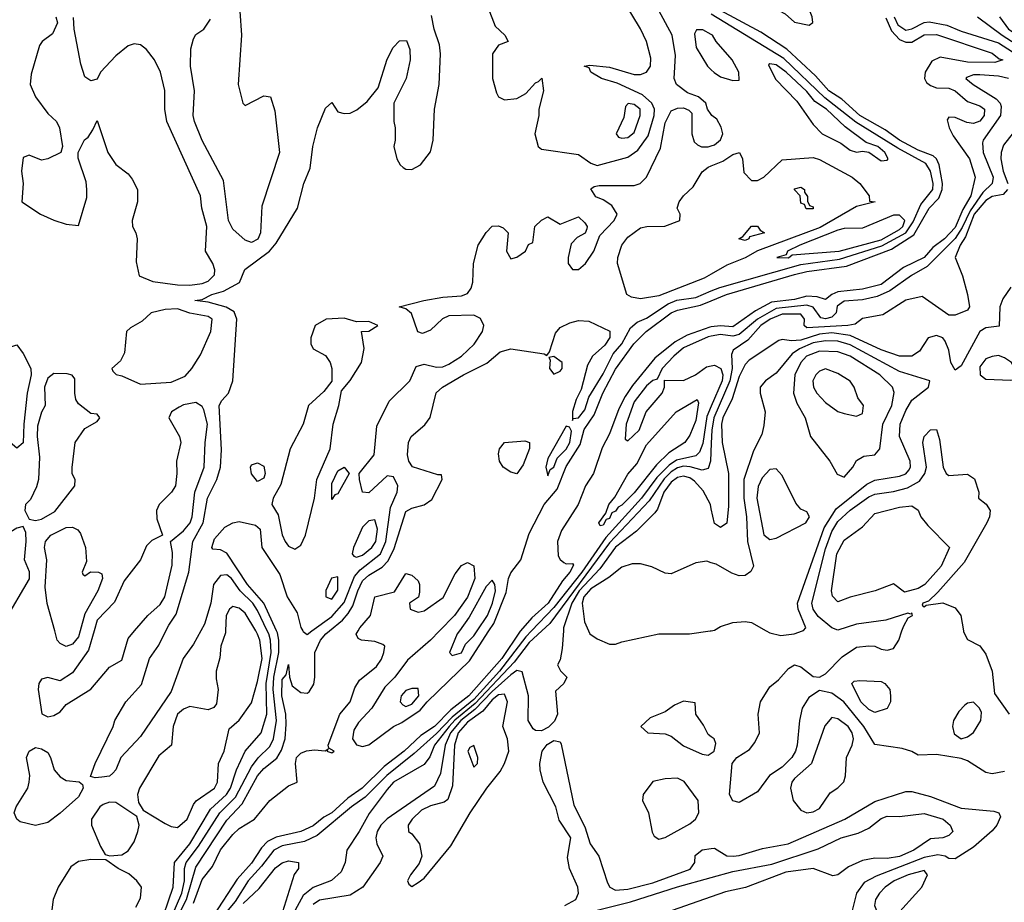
# Model space of a CAD drawing. Header units: inches. Extents: x 2380053 to 2584298, y 380219 to 546618.
# Tile 585 of 656: x 2517759 to 2520949, y 469121 to 471980. Entities that reach past the tile are written whole.
import ezdxf

# ---------------------------------------------------------------- set-up
doc = ezdxf.new("R2010")
doc.units = ezdxf.units.IN
doc.header["$MEASUREMENT"] = 0
for name, color, linetype in [('C5416', 7, 'Continuous'), ('C5417', 7, 'Continuous'), ('C5426', 7, 'Continuous'), ('C5427', 7, 'Continuous')]:
    doc.layers.add(name, color=color, linetype=linetype)

msp = doc.modelspace()

# ---------------------------------------------------------------- linework, layer by layer
at = {"layer": 'C5416', "color": 2}
for points, elevation in [([(2517999.9, 470000), (2517982, 469938), (2517930, 469864), (2517890, 469838), (2517850, 469849), (2517830, 469844), (2517820.7, 469830), (2517819.1, 469810), (2517831.1, 469731.1), (2517850, 469721), (2517870, 469726), (2517890, 469738), (2517910, 469761), (2517990, 469810.7), (2518050, 469882.8), (2518090, 469904.7), (2518110, 469974.8), (2518131.4, 470000)], 18), ([(2517955.2, 470000), (2517950, 469980.9), (2517930, 469956.9), (2517910, 469949.7), (2517890, 469959.5), (2517880.7, 469970), (2517872.5, 470000)], 14), ([(2518345.7, 470000), (2518322.6, 469957.4), (2518288.9, 469910), (2518250, 469803.7), (2518150, 469658), (2518086.8, 469590), (2518070.4, 469549.6), (2518061.1, 469538.9), (2518050, 469529.5), (2518025.6, 469525.6), (2518004, 469524), (2517988.4, 469528.4), (2518004, 469570), (2518062, 469690), (2518067, 469710), (2518102.9, 469770), (2518153.6, 469826.4), (2518179.6, 469910), (2518210, 469953.4), (2518232.9, 470000)], 14), ([(2518426, 470000), (2518425.8, 469994.2), (2518410.8, 469950), (2518407.3, 469912.7), (2518396, 469870), (2518395.3, 469844.7), (2518402, 469810), (2518396.7, 469763.3), (2518388, 469752), (2518370, 469743.7), (2518310, 469754.5), (2518290, 469746.6), (2518270.7, 469730), (2518256.3, 469690), (2518250.5, 469629.5), (2518210, 469595.3), (2518147.7, 469490), (2518141, 469470), (2518143.6, 469443.6), (2518159.6, 469419.6), (2518230, 469376.3), (2518250, 469366), (2518270, 469362.8), (2518302, 469390), (2518322, 469438), (2518331.1, 469448.9), (2518390, 469490.8), (2518399.6, 469510), (2518403.7, 469570), (2518422, 469610), (2518437.2, 469682.8), (2518470, 469710.8), (2518510, 469767.3), (2518530, 469836), (2518544.2, 469910), (2518536.8, 469970), (2518530, 469989.3), (2518523.7, 470000)], 18), ([(2518210, 469033.7), (2518256.1, 469170), (2518261, 469250), (2518310, 469310.3), (2518377.4, 469422.6), (2518428.6, 469470), (2518442.2, 469490), (2518461, 469550), (2518489.8, 469610.2), (2518541.3, 469670), (2518559.3, 469730), (2518557.9, 469830), (2518574, 469930), (2518571.8, 469970), (2518566.2, 469990), (2518561.4, 470000)], 14), ([(2518228.8, 468990), (2518299.3, 469130), (2518330, 469234.4), (2518430, 469386.7), (2518480, 469440), (2518530, 469530.3), (2518550, 469554), (2518592.2, 469587.8), (2518606.9, 469613.1), (2518618.7, 469650), (2518622, 469698), (2518621.1, 469730), (2518608.4, 469790), (2518610, 469842), (2518622, 469858), (2518630, 469891.3), (2518633.7, 469850), (2518642.4, 469822.4), (2518670, 469800.3), (2518690, 469798.4), (2518697.2, 469802.7), (2518712.1, 469827.9), (2518715.4, 469850), (2518715.1, 469930), (2518733.5, 469970), (2518751.1, 469990), (2518763.3, 470000)], 6), ([(2518232.2, 469030), (2518283.9, 469150), (2518293.1, 469190), (2518293, 469230), (2518298.5, 469250), (2518338, 469302), (2518407, 469410), (2518458.5, 469461.5), (2518510, 469559.5), (2518531.3, 469588.7), (2518570, 469625.3), (2518581.2, 469650), (2518591.3, 469710), (2518580.2, 469810), (2518582.5, 469850), (2518598.3, 469930), (2518599.1, 469970), (2518594.2, 469994.2), (2518591.5, 470000)], 10), ([(2518322.4, 469117.6), (2518350, 469194.4), (2518383.5, 469236.5), (2518410, 469290.4), (2518450, 469340.4), (2518470, 469359.5), (2518519.5, 469390), (2518570, 469450.7), (2518630, 469498), (2518658, 469510), (2518652.3, 469570), (2518656, 469590), (2518670, 469604), (2518688.3, 469611.7), (2518714.6, 469614.6), (2518748.4, 469611.6), (2518758, 469618), (2518754, 469610), (2518770, 469604.7), (2518778, 469610), (2518760.4, 469620.4), (2518758, 469630), (2518796, 469730), (2518829.3, 469770), (2518844.5, 469815.5), (2518860.1, 469839.9), (2518915.3, 469884.7), (2518931.8, 469908.2), (2518939, 469930), (2518942, 469950), (2518936, 469956), (2518910, 469965.2), (2518866, 469970), (2518855.3, 469975.3), (2518849.1, 469989.1), (2518855.4, 470000)], 2), ([(2519381.3, 470000), (2519380.7, 469999.3), (2519320.7, 469910), (2519214.7, 469790), (2519156.3, 469743.7), (2519103.1, 469690), (2519058.9, 469661.1), (2519004.6, 469610), (2518939.8, 469560.2), (2518868.7, 469490), (2518821.7, 469458.3), (2518770.2, 469410), (2518744.1, 469395.9), (2518710, 469367.9), (2518670, 469349.8), (2518590, 469331.1), (2518562.4, 469317.6), (2518542.5, 469297.5), (2518510, 469247.3), (2518464.1, 469195.9), (2518385.2, 469074.8)], 2), ([(2519417.1, 470000), (2519398.8, 469981.2), (2519314.1, 469870), (2519230, 469778.1), (2519160, 469720), (2519110, 469667.3), (2519037.7, 469602.3), (2518948.4, 469531.6), (2518878.8, 469461.2), (2518834, 469430), (2518723.4, 469336.6), (2518682, 469318), (2518610, 469303.1), (2518582, 469290), (2518542.7, 469237.3), (2518499.2, 469190), (2518457.3, 469122.7), (2518429.3, 469090)], 6), ([(2519451.2, 470000), (2519410, 469962), (2519361.1, 469898.9), (2519235.2, 469764.8), (2519169.3, 469710.7), (2519150.5, 469690), (2519102.9, 469630), (2519087.9, 469592.1), (2519070, 469566.6), (2518970.7, 469510), (2518950, 469486.6), (2518891.5, 469408.5), (2518859.3, 469350), (2518818.8, 469290), (2518814, 469250), (2518800.7, 469219.3), (2518769, 469191), (2518710, 469168.5), (2518677.7, 469142.3), (2518604.9, 469010)], 10), ([(2518676.8, 470000), (2518678, 469998), (2518690, 469988.4), (2518706.1, 470000)], 10), ([(2519520.6, 470000), (2519516.7, 469943.3), (2519510, 469906), (2519502, 469890), (2519511.1, 469871.1), (2519532, 469850), (2519522, 469830), (2519494.8, 469805.2), (2519501.6, 469730), (2519492.1, 469707.9), (2519472.4, 469687.6), (2519450, 469676.2), (2519430, 469677), (2519422.3, 469682.3), (2519406.3, 469710), (2519407.8, 469790), (2519387.2, 469867.2), (2519370, 469872.1), (2519350, 469857.7), (2519290, 469803.9), (2519234.2, 469745.8), (2519188.1, 469710), (2519154.4, 469670), (2519137.8, 469630), (2519122.2, 469537.8), (2519102.8, 469497.3), (2518950, 469391.1), (2518928.9, 469370), (2518917.3, 469350), (2518913.1, 469330), (2518916.4, 469310), (2518936, 469270), (2518927.3, 469250), (2518870.5, 469170), (2518830, 469144.2), (2518730, 469127.8), (2518710, 469113)], 14), ([(2519119.5, 470000), (2519090.4, 469970), (2519015.4, 469904.6), (2518974.9, 469850), (2518942, 469818), (2518900.4, 469750), (2518856.7, 469703.3), (2518841.7, 469678.3), (2518837.6, 469650), (2518850.3, 469630.3), (2518870, 469625.7), (2518890, 469630.3), (2518969.8, 469690.2), (2518997.1, 469702.9), (2519057.1, 469742.9), (2519079.7, 469770), (2519216.6, 469903.4), (2519279.6, 470000)], 2), ([(2519183.6, 470000), (2519176.3, 469990), (2519151.3, 469930), (2519160.7, 469920.7), (2519190, 469928.9), (2519203.3, 469956.7), (2519230, 469984.2), (2519240.9, 470000)], 6), ([(2519602.1, 470000), (2519606.8, 469990), (2519630, 469974), (2519670, 469957.3), (2519690, 469957.3), (2519710, 469964), (2519829.7, 469990.3), (2519929.5, 469990.5), (2519996, 470000)], 18), ([(2520000, 469656.5), (2519990, 469664), (2519974.9, 469694.9), (2519949.3, 469730), (2519947.3, 469767.3), (2519910, 469772.7), (2519880.9, 469759.1), (2519850, 469737.2), (2519802, 469718), (2519772, 469690), (2519794, 469670), (2519850, 469666.8), (2519870, 469658.8), (2519910, 469628), (2519970, 469600.7), (2519990, 469597.3), (2520000, 469604)], 18), ([(2519525.2, 469110), (2519560.9, 469130), (2519569.5, 469150), (2519567, 469170), (2519540.7, 469230), (2519534.2, 469265.8), (2519545.2, 469330), (2519507.2, 469387.2), (2519496, 469430), (2519455.6, 469510), (2519445.6, 469550), (2519444.5, 469570), (2519452, 469610), (2519467.7, 469632.3), (2519490, 469644.9), (2519510, 469641), (2519513.3, 469633.3), (2519554.9, 469434.9), (2519590, 469364.7), (2519607.3, 469310), (2519635.5, 469270), (2519663.4, 469183.4), (2519670.8, 469170), (2519690, 469160.4), (2519730, 469162.7), (2519810, 469183.6), (2519931.8, 469228.2), (2519946.6, 469250), (2519947.3, 469272.7), (2519970.8, 469290.8), (2520000, 469294.7)], 14), ([(2518135.5, 469104.5), (2518150, 469134), (2518153.2, 469170), (2518139, 469190), (2518113.1, 469213.1), (2518078, 469230), (2518038, 469258), (2517990, 469259.3), (2517950, 469253.2), (2517924.9, 469235.1), (2517884, 469170), (2517867.7, 469130), (2517863.6, 469096.4)], 18), ([(2518483.5, 469116.5), (2518535, 469165), (2518587.5, 469232.5), (2518610, 469248.8), (2518630, 469254.9), (2518662, 469250), (2518662.8, 469230), (2518648.8, 469211.2), (2518610.2, 469090)], 6), ([(2519353.5, 469026.5), (2519738.2, 469121.8), (2519890, 469170.2), (2520000, 469200.8)], 10), ([(2520000, 469138.5), (2519830, 469079.3)], 10)]:
    msp.add_lwpolyline(points, dxfattribs=dict(at, elevation=elevation))
for points, elevation in [([(2519030, 469813.6), (2519010, 469806.6), (2518994.6, 469790), (2518992, 469770), (2519000.2, 469760.2), (2519010, 469754.6), (2519030, 469762.8), (2519051.9, 469790), (2519050, 469813.2)], 6), ([(2519330, 469794.5), (2519310, 469792.8), (2519290, 469776.5), (2519260, 469740), (2519210, 469704.5), (2519179.3, 469670), (2519167.9, 469630), (2519161.6, 469498.4), (2519146.4, 469453.6), (2519134.7, 469445.3), (2519090, 469433.1), (2519061.3, 469418.7), (2519030.4, 469390), (2519018, 469370), (2519018.8, 469350), (2519030, 469342), (2519054.6, 469310), (2519062, 469270), (2519053.7, 469246.3), (2519024.9, 469210), (2519016, 469190), (2519019.6, 469179.6), (2519030, 469171.3), (2519050, 469184.9), (2519070, 469199.1), (2519156.2, 469303.8), (2519218.7, 469410), (2519272.8, 469490), (2519315.9, 469544.1), (2519329.7, 469570), (2519343.7, 469610), (2519339.3, 469650), (2519324, 469690), (2519339.6, 469770)], 18), ([(2517810, 469369.4), (2517760.8, 469380.8), (2517749.2, 469390), (2517740.9, 469410), (2517747.3, 469430), (2517785.1, 469490), (2517789.6, 469509.6), (2517791.5, 469531.5), (2517780.7, 469590), (2517789.7, 469610.3), (2517810, 469622), (2517830, 469618), (2517850, 469606), (2517859.1, 469590), (2517870.7, 469550), (2517890, 469526.8), (2517910, 469514.8), (2517951.3, 469511.3), (2517962, 469502), (2517964.7, 469490), (2517950, 469462.7), (2517890, 469409.5), (2517850, 469379.5)], 14), ([(2519230, 469628.7), (2519218, 469622), (2519211.3, 469610), (2519230, 469558), (2519242, 469570), (2519244, 469590)], 22), ([(2519890, 469522.7), (2519850, 469520.9), (2519810, 469512), (2519778.8, 469470), (2519777.3, 469450), (2519796.3, 469410), (2519807.9, 469347.9), (2519815.3, 469335.3), (2519830, 469324.7), (2519850, 469331), (2519930, 469374.8), (2519949, 469390), (2519959.3, 469410), (2519957.2, 469450), (2519911.7, 469511.7)], 18), ([(2518050, 469445.2), (2518030, 469438), (2518018.8, 469430), (2517991.3, 469390), (2517991.3, 469370), (2518021.1, 469301.1), (2518036, 469276), (2518050.7, 469270.7), (2518090, 469274), (2518110, 469287.3), (2518130, 469316), (2518142, 469350), (2518146, 469370), (2518139, 469399), (2518070, 469444)], 18)]:
    msp.add_lwpolyline(points, close=True, dxfattribs=dict(at, elevation=elevation))
at = {"layer": 'C5417', "color": 2}
for points, elevation in [([(2518467.1, 472087.1), (2518477.3, 471930), (2518466.8, 471770), (2518482, 471710), (2518490, 471702), (2518550, 471734), (2518572, 471730), (2518585.4, 471685.4), (2518600.7, 471550), (2518543.8, 471376.2), (2518538.8, 471290), (2518531, 471269), (2518510, 471258), (2518490, 471266), (2518450, 471302), (2518436, 471330), (2518419.6, 471459.6), (2518350, 471589.2), (2518325.6, 471650), (2518321.6, 471670), (2518325.1, 471750), (2518312.7, 471830), (2518313.6, 471886.4), (2518322, 471918), (2518330, 471932), (2518355.3, 471950), (2518377.5, 471982.5)], 14), ([(2519258, 472070), (2519299.8, 471959.8), (2519331.3, 471930), (2519342, 471910), (2519310, 471898), (2519290.8, 471869.2), (2519290.8, 471790), (2519303.5, 471743.5), (2519310.9, 471730.9), (2519330, 471721), (2519370, 471724.7), (2519398.6, 471741.4), (2519430, 471776), (2519440.4, 471779.6), (2519451.3, 471791.3), (2519456.3, 471750), (2519440.7, 471690), (2519440.7, 471670), (2519427.7, 471610), (2519438.8, 471570), (2519450, 471560.7), (2519570, 471543.8), (2519610, 471515.8), (2519630, 471507.6), (2519730, 471534.9), (2519762.3, 471557.7), (2519795.9, 471604.1), (2519814.6, 471670), (2519816.1, 471690), (2519807.4, 471710), (2519777.5, 471737.4), (2519694.6, 471774.6), (2519644, 471790), (2519609.2, 471810), (2519604, 471824), (2519588, 471830), (2519606.8, 471833.2), (2519670, 471826), (2519750, 471803.1), (2519770, 471802.6), (2519789.7, 471810.3), (2519802.4, 471830), (2519803.9, 471856.1), (2519789.7, 471910), (2519770.9, 471950.9), (2519711.3, 472050)], 14), ([(2517876, 471990), (2517881, 471970), (2517865.5, 471934.5), (2517831.3, 471910), (2517822.8, 471897.2), (2517795.9, 471804.1), (2517793.4, 471770), (2517810.7, 471730), (2517850, 471676.3), (2517878, 471650), (2517888, 471630), (2517898, 471570), (2517892, 471550), (2517850, 471529.3), (2517830, 471525.2), (2517790, 471541.2), (2517770, 471534), (2517764.9, 471490), (2517770.6, 471449.4), (2517766, 471390), (2517826, 471350), (2517870, 471330.5), (2517910, 471317.3), (2517950, 471314), (2517976.2, 471403.8), (2517977, 471430), (2517974.5, 471454.5), (2517948.7, 471531.3), (2517948, 471550), (2517969.1, 471590.9), (2517980.4, 471599.6), (2517996.4, 471623.6), (2518010, 471654), (2518044.7, 471550), (2518070.9, 471510.9), (2518110, 471481), (2518123.8, 471463.8), (2518140.7, 471430), (2518140.5, 471390), (2518123, 471330), (2518124.9, 471310), (2518135.5, 471290), (2518139.3, 471270), (2518135.9, 471195.9), (2518146, 471150), (2518190, 471132.4), (2518270, 471121.2), (2518310, 471120.2), (2518350, 471126), (2518370, 471133), (2518390, 471154), (2518391.3, 471170), (2518384.5, 471190), (2518361.2, 471230), (2518365.6, 471310), (2518349.4, 471370), (2518345.2, 471410), (2518236, 471650), (2518229.4, 471690), (2518229.1, 471750.9), (2518215.1, 471810), (2518196, 471850), (2518170, 471884), (2518150, 471899), (2518130, 471902), (2518110, 471895.3), (2518070, 471862.7), (2518021, 471810), (2518010, 471788), (2517990, 471782), (2517970, 471795.3), (2517956.6, 471836.6), (2517935.1, 471950), (2517932.9, 471987.1)], 18), ([(2518232.9, 470000), (2518241.8, 470018.2), (2518265.7, 470054.3), (2518306.9, 470190), (2518319.7, 470290), (2518353.3, 470350), (2518367.6, 470430), (2518397.4, 470490), (2518409.7, 470530), (2518413.3, 470586.7), (2518405.4, 470730), (2518413.7, 470746.3), (2518435.1, 470770), (2518449.7, 470810), (2518462.4, 471010), (2518453.4, 471033.4), (2518428.5, 471048.5), (2518370, 471065.6), (2518326, 471070), (2518350, 471073.4), (2518382, 471090), (2518419.5, 471100.5), (2518471.4, 471128.6), (2518488.7, 471171.3), (2518568.7, 471230), (2518590, 471256), (2518659.3, 471370), (2518679.3, 471450), (2518700.2, 471499.8), (2518709.2, 471570), (2518724, 471630), (2518750, 471694), (2518770, 471712), (2518790, 471682), (2518810, 471676), (2518830, 471677.3), (2518851.7, 471688.3), (2518884.8, 471715.2), (2518920.2, 471759.8), (2518950, 471852), (2518968.7, 471890), (2518990, 471912), (2519012.7, 471912.7), (2519023.6, 471883.6), (2519024.7, 471850), (2519011, 471790), (2518971, 471710), (2518971, 471650), (2518976, 471630), (2518976, 471590), (2518971.3, 471570), (2518981, 471530), (2518991.3, 471510), (2519001.4, 471501.4), (2519010, 471496), (2519030, 471494.8), (2519057.2, 471510), (2519090, 471552), (2519098.4, 471590), (2519102.9, 471690), (2519118.4, 471770), (2519122, 471870), (2519118.9, 471898.9), (2519102, 471950), (2519093.6, 471993.6)], 14), ([(2520000, 471672.9), (2519988, 471690), (2519982, 471710), (2519958, 471730), (2519922.9, 471742.9), (2519887, 471770), (2519879.6, 471790), (2519884.2, 471864.2), (2519873.2, 471930), (2519829.5, 472010)], 10), ([(2520000, 471932.3), (2519972, 471948), (2519952, 471948), (2519946, 471934), (2519950.8, 471890), (2519987.7, 471830), (2520000, 471817.5)], 10), ([(2518706.1, 470000), (2518770, 470046.2), (2518810, 470091.8), (2518843.5, 470176.5), (2518862, 470198), (2518927.8, 470250), (2518945.6, 470290), (2518960.4, 470399.6), (2518982.6, 470450), (2518984.2, 470470), (2518970, 470499.3), (2518950, 470502.7), (2518890, 470447), (2518870, 470449), (2518859.5, 470490), (2518859.3, 470510), (2518907.3, 470570), (2518916.4, 470663.6), (2518955.9, 470744.1), (2519022.7, 470810), (2519043.7, 470856.3), (2519070, 470864), (2519110, 470854.9), (2519130, 470855.8), (2519150, 470864.2), (2519190, 470890.3), (2519231.5, 470928.5), (2519258.5, 470970), (2519263.1, 470990), (2519252.6, 471012.6), (2519230, 471023.1), (2519150, 471020.7), (2519128.8, 471011.2), (2519090, 470974.5), (2519063.7, 470963.7), (2519049.3, 470969.3), (2519028, 471028), (2519010, 471043.7), (2518988.7, 471050), (2519068, 471070), (2519130, 471081.6), (2519190, 471086), (2519210, 471093.4), (2519221.6, 471110), (2519227.3, 471130), (2519229.4, 471190), (2519244.5, 471250), (2519270, 471290.8), (2519290, 471311.3), (2519310, 471312), (2519325.4, 471305.4), (2519342, 471290), (2519336, 471230), (2519350, 471206), (2519370, 471211.3), (2519398, 471230), (2519408, 471252), (2519422, 471258), (2519428, 471310), (2519450, 471331.3), (2519470, 471342), (2519510, 471318), (2519570, 471342), (2519590, 471322), (2519598, 471310), (2519596.9, 471303.1), (2519591.1, 471288.9), (2519565.4, 471274.6), (2519546.4, 471253.6), (2519536, 471210), (2519536, 471190), (2519550, 471171.3), (2519570, 471171), (2519592.7, 471190), (2519619.3, 471230), (2519639, 471281), (2519685.2, 471330), (2519694.5, 471350), (2519678, 471378), (2519650, 471397.2), (2519626, 471406), (2519610, 471432), (2519620.2, 471439.8), (2519636.5, 471443.5), (2519750, 471443.1), (2519769, 471450), (2519780.1, 471459.9), (2519789.6, 471470.4), (2519835.8, 471564.2), (2519850, 471646), (2519870, 471684.9), (2519890, 471694), (2519910, 471694.8), (2519927.5, 471687.5), (2519937.3, 471677.3), (2519937, 471610), (2519944.8, 471584.8), (2519955.1, 471575.1), (2519968.7, 471568.7), (2519990, 471568.8), (2520000, 471571.8)], 10), ([(2520000, 471155.9), (2519977.2, 471142.8), (2519830, 471085.7), (2519770, 471076.4), (2519741.1, 471081.1), (2519726, 471090), (2519696, 471190), (2519697, 471210), (2519709.6, 471250), (2519730, 471275.5), (2519770, 471305.5), (2519790.7, 471310.7), (2519849, 471311), (2519898, 471330), (2519899, 471350), (2519889, 471370), (2519896, 471390), (2519909.4, 471410), (2519941.6, 471438.4), (2519970, 471487.3), (2519990, 471502.4), (2520000, 471506.6)], 6), ([(2518763.3, 470000), (2518805.4, 470034.6), (2518823.6, 470056.4), (2518838.3, 470081.7), (2518854.2, 470130), (2518870, 470161.7), (2518890, 470180.8), (2518933.2, 470206.8), (2518952.9, 470227.1), (2518972.6, 470267.4), (2519010, 470386.8), (2519030, 470398), (2519070, 470408), (2519094.3, 470425.7), (2519128, 470490), (2519126, 470506), (2519114, 470506), (2519031.3, 470531.3), (2519019.7, 470550), (2519015.4, 470570), (2519018.7, 470610), (2519027.3, 470630), (2519072.1, 470667.9), (2519088.6, 470691.4), (2519108.5, 470771.5), (2519129.3, 470790), (2519197.2, 470830), (2519272.1, 470867.9), (2519316, 470904), (2519350, 470914), (2519458, 470898), (2519467.3, 470892.7), (2519475.3, 470904.7), (2519495.6, 470964.4), (2519510, 470982.8), (2519541.6, 470998.4), (2519570, 471005.5), (2519603.4, 471003.4), (2519670.9, 470970.9), (2519670.8, 470950.8), (2519654.7, 470925.3), (2519615.5, 470890), (2519598.7, 470861.3), (2519578, 470782), (2519562.4, 470750), (2519550.7, 470710.7), (2519550, 470682), (2519552, 470688), (2519570, 470690.6), (2519590, 470716.3), (2519602.7, 470757.3), (2519650, 470832.7), (2519682.3, 470897.7), (2519710, 470930.6), (2519738.4, 470981.6), (2519760, 471000), (2519790, 471012.9), (2519860, 471060), (2519888.5, 471071.5), (2519950, 471080.5), (2520000, 471101.6)], 6), ([(2519279.6, 470000), (2519295.6, 470024.4), (2519335.2, 470124.8), (2519342.4, 470170), (2519350, 470188), (2519382.4, 470230), (2519410, 470315.5), (2519458.5, 470410), (2519500.3, 470459.7), (2519530, 470532.4), (2519575.5, 470604.4), (2519587.5, 470652.5), (2519619.9, 470700.1), (2519648, 470770), (2519690, 470848.4), (2519749.4, 470930.6), (2519788.4, 470970), (2519869.7, 471030), (2519890, 471038.9), (2519965, 471055), (2520000, 471069.5)], 2), ([(2520000, 470985), (2519995.5, 470984.5), (2519921.7, 470958.3), (2519883.1, 470936.9), (2519816.8, 470883.2), (2519744.6, 470795.4), (2519720.8, 470759.2), (2519700.7, 470719.3), (2519670, 470638), (2519646.4, 470593.6), (2519618.5, 470510), (2519592.6, 470470), (2519568.9, 470410), (2519515, 470325), (2519502, 470290), (2519503.6, 470243.6), (2519510, 470230.8), (2519521.6, 470221.6), (2519530, 470217.3), (2519550, 470218), (2519553.4, 470213.4), (2519542, 470190), (2519517.8, 470162.2), (2519471.8, 470090), (2519418.1, 470041.9), (2519381.3, 470000)], 2), ([(2520000, 470954.9), (2519990, 470953.3), (2519910, 470917.1), (2519878.7, 470890), (2519840.5, 470850), (2519824.9, 470815.1), (2519810, 470811.6), (2519790, 470794.3), (2519750, 470742), (2519724, 470670), (2519720.7, 470620.7), (2519730, 470616), (2519766.6, 470650), (2519789.3, 470710), (2519841.2, 470770), (2519848.7, 470790), (2519848, 470812), (2519910, 470811), (2519949, 470830), (2519984, 470856), (2520000, 470859)], 6), ([(2518131.4, 470000), (2518174, 470050), (2518214.4, 470085.6), (2518229.7, 470110), (2518253.1, 470213.1), (2518253.6, 470253.6), (2518248, 470290), (2518290, 470324.4), (2518310.9, 470350), (2518317.6, 470370), (2518326.3, 470450), (2518356.9, 470530), (2518359.6, 470610), (2518367.8, 470670), (2518356.1, 470716.1), (2518350, 470726.6), (2518330, 470739.5), (2518290, 470732.3), (2518275.2, 470724.8), (2518251.3, 470710), (2518242, 470690), (2518276.3, 470630), (2518281.6, 470610), (2518266.7, 470550), (2518268.5, 470510), (2518263.7, 470470), (2518250.4, 470450), (2518210.4, 470410), (2518202, 470390), (2518203.4, 470363.4), (2518222, 470310), (2518187.5, 470292.5), (2518170, 470275.3), (2518150.4, 470230), (2518097.5, 470162.5), (2518066.7, 470093.3), (2518010, 470035.1), (2517999.9, 470000)], 18), ([(2520000, 470728.1), (2519985.7, 470694.3), (2519972.5, 470607.5), (2519961.2, 470578.8), (2519950, 470567.7), (2519887.3, 470552.7), (2519863.4, 470536.6), (2519823.2, 470496.8), (2519774, 470430), (2519657.9, 470302.1), (2519580.1, 470190), (2519490, 470075.4), (2519417.1, 470000)], 6), ([(2520000, 470607.8), (2519997.8, 470550), (2519990, 470526), (2519970, 470520.5), (2519931.9, 470531.9), (2519910, 470533.2), (2519890, 470527.8), (2519870, 470515), (2519847.2, 470492.8), (2519798.4, 470421.6), (2519670, 470285.8), (2519476.6, 470023.4), (2519451.2, 470000)], 10), ([(2520000, 470395.7), (2519997, 470410), (2519974.1, 470454.1), (2519945.6, 470485.6), (2519930, 470495.8), (2519910, 470501.2), (2519890, 470497.1), (2519870, 470482), (2519846.2, 470450), (2519825.5, 470394.5), (2519817.2, 470382.8), (2519757.2, 470322.8), (2519690, 470270.8), (2519639.3, 470200.7), (2519572.1, 470130), (2519548.3, 470090), (2519521.3, 470010), (2519520.6, 470000)], 14), ([(2518591.5, 470000), (2518549.8, 470090), (2518496.8, 470150), (2518430, 470252.3), (2518410, 470262.7), (2518385.2, 470265.2), (2518382, 470270), (2518390, 470298), (2518424.2, 470335.8), (2518449.5, 470350.5), (2518470, 470354.4), (2518522.9, 470342.9), (2518538, 470330), (2518543.8, 470270), (2518602.4, 470182.4), (2518625.3, 470110), (2518658.3, 470058.3), (2518670, 470011.3), (2518676.8, 470000)], 10), ([(2517672.5, 470000), (2517709.4, 470030), (2517791, 470169), (2517791.2, 470191.2), (2517774.5, 470230), (2517780.5, 470290), (2517778.4, 470318.4), (2517770, 470338), (2517750, 470333.2), (2517730, 470320.9), (2517702, 470290), (2517690.5, 470270), (2517683, 470250), (2517685.5, 470210), (2517696.3, 470190), (2517707.3, 470150), (2517695.2, 470124.8), (2517650, 470096.2), (2517630, 470074.5), (2517613, 470050), (2517601, 470019), (2517592, 470010), (2517593.3, 470000)], 18), ([(2517872.5, 470000), (2517848.4, 470088.5), (2517841.5, 470141.5), (2517846.6, 470230), (2517839.6, 470270), (2517842.4, 470290), (2517859.5, 470310), (2517910, 470335.3), (2517930, 470336.4), (2517947.2, 470327.2), (2517955.9, 470315.9), (2517971.7, 470270), (2517975.5, 470224.5), (2517961, 470190), (2517964, 470184), (2517970, 470178), (2517988.7, 470191.3), (2518014, 470190), (2518024.7, 470184.7), (2518026.8, 470170), (2518012.7, 470130), (2517970, 470055.1), (2517955.2, 470000)], 14), ([(2520000, 470220.8), (2519985.4, 470225.4), (2519950, 470220.5), (2519870, 470185.1), (2519850, 470187.3), (2519807.2, 470207.2), (2519770, 470216.9), (2519743.1, 470216.9), (2519710, 470207), (2519667.5, 470172.5), (2519610, 470136.5), (2519587, 470110), (2519581.2, 470090), (2519588.8, 470028.8), (2519602.1, 470000)], 18), ([(2518855.4, 470000), (2518861.2, 470010), (2518895.3, 470050), (2518910, 470110.8), (2518973.6, 470126.4), (2519010, 470186), (2519030, 470181), (2519050, 470162), (2519054.8, 470150), (2519054.8, 470125.2), (2519051, 470109), (2519022, 470090), (2519024.7, 470070), (2519050, 470061), (2519070, 470064.7), (2519131.5, 470108.5), (2519170, 470184.7), (2519190, 470212), (2519210, 470222), (2519230.6, 470210.6), (2519233.4, 470170), (2519210, 470109.6), (2519168, 470050), (2519119.5, 470000)], 2), ([(2518561.4, 470000), (2518530, 470066.3), (2518514.4, 470090), (2518472.9, 470130), (2518445.6, 470170), (2518430, 470182), (2518410, 470179.7), (2518387, 470150), (2518378.6, 470090), (2518357.8, 470022.2), (2518345.7, 470000)], 14), ([(2519240.9, 470000), (2519275.2, 470050), (2519291.2, 470090), (2519300.3, 470130), (2519298.9, 470150), (2519290, 470164.5), (2519270, 470143.6), (2519215.9, 470044.1), (2519183.6, 470000)], 6), ([(2518523.7, 470000), (2518490, 470057), (2518470, 470074), (2518450, 470079.3), (2518438.8, 470070), (2518428.2, 470050), (2518426, 470000)], 18), ([(2519996, 470000), (2520000, 470000.6)], 18)]:
    msp.add_lwpolyline(points, dxfattribs=dict(at, elevation=elevation))
for points, elevation in [([(2519731.1, 471708.9), (2519721.4, 471698.6), (2519716.8, 471663.2), (2519691.3, 471610), (2519699.6, 471599.6), (2519710, 471596), (2519730, 471599.1), (2519750, 471614.8), (2519769.2, 471670), (2519769.2, 471690), (2519750, 471706)], 18), ([(2518270, 471043.8), (2518230, 471041.4), (2518184.9, 471030), (2518156.2, 471003.8), (2518117.6, 470982.4), (2518104.9, 470970), (2518099, 470901), (2518085.2, 470874.8), (2518058, 470850), (2518061, 470841), (2518071.1, 470831.1), (2518090, 470826.8), (2518150, 470799.1), (2518250, 470806), (2518295.1, 470824.9), (2518317.2, 470850), (2518345.2, 470894.8), (2518378, 470970), (2518382.9, 471010), (2518370, 471018.9), (2518310, 471029.8)], 18), ([(2518810, 471012.8), (2518752, 471010), (2518716, 470990), (2518702, 470950), (2518702, 470930), (2518710, 470914), (2518750, 470892), (2518764.7, 470870), (2518770.8, 470850), (2518770.9, 470809.1), (2518744.5, 470775.5), (2518694.8, 470730), (2518677.3, 470670), (2518634.9, 470590), (2518605.5, 470474.5), (2518580.5, 470430), (2518576.3, 470410), (2518596.1, 470376.1), (2518610, 470311.3), (2518619.3, 470290), (2518630, 470274), (2518650, 470264.9), (2518670, 470277.3), (2518684.7, 470310), (2518714, 470430), (2518722.2, 470490), (2518765.1, 470590), (2518775.1, 470670), (2518793.6, 470730), (2518802, 470778), (2518830, 470810.8), (2518867, 470870), (2518875.5, 470915.5), (2518866, 470970), (2518890, 470971), (2518919, 470990), (2518890, 471002.7), (2518850, 471001.2)], 14), ([(2517750, 470592.3), (2517727.6, 470610), (2517717.6, 470670), (2517695.6, 470750), (2517700.7, 470870), (2517705.1, 470890), (2517730, 470920.7), (2517750, 470926.8), (2517770, 470898.8), (2517794.9, 470850), (2517795.8, 470830), (2517783.2, 470770), (2517772.4, 470670), (2517770, 470609)], 14), ([(2519490, 470888.7), (2519474, 470886), (2519478, 470878), (2519476, 470850), (2519490, 470831.3), (2519510, 470841), (2519517.2, 470850), (2519517.2, 470870)], 6), ([(2517870, 470834), (2517850, 470819), (2517839.1, 470790), (2517842, 470730), (2517830, 470709.2), (2517816.3, 470663.7), (2517815.3, 470630), (2517823.4, 470563.4), (2517819.5, 470490), (2517813.7, 470466.3), (2517794, 470426), (2517778, 470410), (2517776, 470390), (2517790, 470362), (2517810, 470357.3), (2517830, 470362.4), (2517873.2, 470386.8), (2517937.2, 470470), (2517939, 470490), (2517929.4, 470509.4), (2517929.4, 470529.4), (2517938.4, 470610), (2517970, 470656), (2518010, 470678), (2518019, 470690), (2518010, 470702), (2517990, 470704), (2517950, 470735.3), (2517941.2, 470750), (2517937.2, 470770), (2517937.2, 470817.2), (2517928.9, 470828.9), (2517913.2, 470833.2)], 18), ([(2519640.2, 470340.2), (2519635.3, 470350), (2519658.4, 470381.6), (2519667.6, 470410), (2519687.2, 470432.8), (2519730, 470507.7), (2519758.4, 470541.6), (2519790, 470603), (2519886, 470710), (2519954, 470750), (2519958.5, 470738.5), (2519950, 470682), (2519930, 470634), (2519914, 470610), (2519862.8, 470577.2), (2519822, 470538), (2519750, 470446.9), (2519710, 470406.9), (2519698.7, 470401.3), (2519690, 470387.8), (2519678, 470382), (2519670, 470364.5), (2519659.6, 470360.4), (2519650, 470342.7)], 2), ([(2519530, 470663.7), (2519470, 470559), (2519463.8, 470530), (2519470, 470502), (2519477.5, 470522.5), (2519490, 470531), (2519500.8, 470559.2), (2519530, 470588.9), (2519541.5, 470610), (2519547, 470647), (2519540.4, 470660.4)], 6), ([(2519370, 470508.7), (2519350, 470514), (2519325.2, 470530), (2519314, 470550), (2519310, 470574), (2519314, 470590), (2519329.6, 470610.4), (2519395.9, 470615.9), (2519411.3, 470610), (2519410.8, 470590.8), (2519390, 470538)], 2), ([(2518530, 470483.7), (2518510, 470508.7), (2518506.6, 470530), (2518510, 470538), (2518530, 470544), (2518550, 470534), (2518554, 470510), (2518550, 470495.3)], 10), ([(2518770, 470426), (2518770, 470478), (2518790, 470519.1), (2518810.4, 470530.4), (2518826.8, 470510), (2518790, 470444), (2518779.6, 470440.4)], 10), ([(2518910, 470359.3), (2518890, 470357), (2518870, 470336), (2518841.1, 470270), (2518836.3, 470250), (2518841.7, 470241.7), (2518850, 470239.3), (2518870, 470245.5), (2518900.5, 470270), (2518912.7, 470290), (2518918, 470330)], 14), ([(2518790, 470175.3), (2518768.8, 470171.2), (2518750.9, 470130.9), (2518751.3, 470110), (2518770, 470103), (2518790, 470132)], 14)]:
    msp.add_lwpolyline(points, close=True, dxfattribs=dict(at, elevation=elevation))
at = {"layer": 'C5426', "color": 2}
for points, elevation in [([(2520950, 469544.5), (2520910, 469537.2), (2520890, 469541.2), (2520830, 469579.3), (2520810, 469586.6), (2520730, 469599.3), (2520670, 469597.2), (2520649.5, 469609.5), (2520618.9, 469618.9), (2520530, 469632.3), (2520494.7, 469690), (2520429.7, 469770), (2520390, 469798.3), (2520350, 469806.6), (2520315.8, 469784.2), (2520294.9, 469750), (2520285.5, 469710), (2520278, 469630), (2520272.7, 469610), (2520260.5, 469590), (2520230, 469558), (2520188.6, 469531.4), (2520150, 469479), (2520090, 469444), (2520070, 469449), (2520059.3, 469470), (2520067.6, 469570), (2520082.7, 469590), (2520124.2, 469615.8), (2520141.2, 469638.8), (2520156, 469670), (2520152, 469730), (2520159.5, 469770), (2520190, 469818.4), (2520218.2, 469841.8), (2520250, 469878), (2520270, 469890.5), (2520290, 469883), (2520330, 469852.7), (2520350, 469850.4), (2520370, 469860.4), (2520424.4, 469915.6), (2520470, 469947), (2520510, 469951.8), (2520530, 469950.3), (2520550, 469940.3), (2520570, 469937.6), (2520590, 469943.1), (2520608, 469970), (2520617.8, 470000)], 14), ([(2520178.2, 470000), (2520190, 469993.4), (2520224.9, 469984.9), (2520268, 469990), (2520295.9, 470000)], 18), ([(2520816.9, 470000), (2520817.3, 469997.3), (2520830, 469972), (2520870, 469951.3), (2520890, 469924.7), (2520910.5, 469870), (2520917.5, 469797.5), (2520965.5, 469730)], 14), ([(2520000, 469604), (2520009, 469610), (2520015.1, 469635.1), (2520008.7, 469650), (2520000, 469656.5)], 18), ([(2520000, 469294.7), (2520010, 469296), (2520050, 469270.8), (2520070.4, 469270.4), (2520090, 469272.2), (2520165.4, 469294.6), (2520249, 469310), (2520432.7, 469390), (2520530, 469447.2), (2520630, 469479.3), (2520650, 469479.1), (2520710, 469463.7), (2520810, 469426), (2520915.8, 469415.8), (2520932, 469410), (2520937.3, 469397.3), (2520925.5, 469370), (2520910, 469352.3), (2520850, 469299.5), (2520790, 469261.2), (2520770, 469262), (2520757.2, 469270), (2520734.2, 469274.2), (2520690, 469265.8), (2520534.6, 469205.4), (2520495.3, 469184.8), (2520470.4, 469150), (2520454.4, 469085.6)], 14), ([(2520000, 469200.8), (2520070, 469220.2), (2520196, 469244), (2520345.8, 469294.2), (2520421.2, 469330), (2520475.8, 469344.2), (2520510, 469360.5), (2520550, 469392.2), (2520570, 469399.5), (2520610, 469398.4), (2520690, 469408), (2520750.8, 469390), (2520774, 469370), (2520782.8, 469350), (2520770, 469337.2), (2520750, 469329.6), (2520710, 469326), (2520656.3, 469290), (2520610, 469268.8), (2520570, 469262), (2520530, 469263.6), (2520490, 469256.2), (2520444.6, 469235.4), (2520410, 469209.2), (2520393.7, 469206.3), (2520329.7, 469229.7), (2520241.5, 469218.5), (2520111, 469169), (2520045.6, 469154.4), (2520000, 469138.5)], 10)]:
    msp.add_lwpolyline(points, dxfattribs=dict(at, elevation=elevation))
for points, elevation in [([(2520530, 469735.1), (2520510, 469745.1), (2520484.2, 469770), (2520455.3, 469830), (2520463.2, 469836.8), (2520480.9, 469839.1), (2520550, 469836), (2520562, 469830), (2520578, 469810), (2520581, 469790), (2520581, 469770), (2520570, 469749)], 10), ([(2520850, 469769.2), (2520830, 469766), (2520820.9, 469759.1), (2520801.7, 469738.3), (2520784.9, 469710), (2520782, 469690), (2520786.4, 469666.4), (2520810, 469650.7), (2520830, 469656.3), (2520850, 469670.7), (2520873.6, 469710), (2520875.6, 469735.6), (2520869.2, 469750)], 14), ([(2520390, 469719.3), (2520367.7, 469692.3), (2520324.4, 469570), (2520270, 469521.6), (2520261.1, 469510), (2520256.5, 469490), (2520265.3, 469450), (2520290, 469419.5), (2520310, 469410.4), (2520330, 469414), (2520350, 469424.9), (2520384.8, 469475.2), (2520410, 469491), (2520429.4, 469510.6), (2520435.1, 469530), (2520437.6, 469590), (2520456.9, 469630), (2520460.4, 469650), (2520456.9, 469670), (2520442.9, 469690), (2520410, 469715.1)], 18), ([(2520690, 469223.7), (2520637.3, 469210), (2520592.7, 469190), (2520563.8, 469170), (2520544.4, 469150), (2520532.4, 469130), (2520528.7, 469110), (2520545.5, 469065.5), (2520550, 469058), (2520570, 469056.3), (2520590, 469068), (2520682.6, 469170), (2520700.7, 469210)], 18)]:
    msp.add_lwpolyline(points, close=True, dxfattribs=dict(at, elevation=elevation))
at = {"layer": 'C5427', "color": 2}
for points, elevation in [([(2520000, 472116.7), (2520145.5, 472050), (2520239.4, 471999.4), (2520270, 471972.4), (2520317, 471963), (2520329.2, 471970.8), (2520327.3, 471990), (2520316.2, 472016.2), (2520294.7, 472034.8), (2520267, 472047), (2520249.6, 472070), (2520228.1, 472088.1), (2520153.6, 472130), (2520090, 472184.7), (2520050, 472202.9), (2520000, 472199.2)], 2), ([(2520000, 471069.5), (2520049.5, 471090), (2520270, 471154.8), (2520310, 471164.5), (2520437.9, 471182.1), (2520583.7, 471236.3), (2520656.5, 471283.5), (2520706.2, 471370), (2520737.7, 471402.3), (2520748.2, 471430), (2520749, 471450), (2520738, 471510), (2520729.1, 471529.1), (2520718.9, 471538.9), (2520670, 471557.2), (2520610, 471589.9), (2520563.5, 471623.5), (2520481.7, 471670), (2520422.4, 471722.4), (2520380.4, 471750), (2520338, 471798), (2520244.3, 471884.3), (2520160.3, 471940.3), (2520030, 472009.8)], 2), ([(2520000, 471101.6), (2520027.1, 471112.9), (2520290, 471187.6), (2520415.6, 471204.4), (2520552.9, 471247.1), (2520630, 471290.1), (2520654.4, 471325.6), (2520679, 471381), (2520717.7, 471430), (2520718.4, 471450), (2520710.6, 471490), (2520694.7, 471514.7), (2520603.8, 471563.8), (2520468.1, 471648.1), (2520367.4, 471727.4), (2520235, 471855), (2520000, 471998.1)], 6), ([(2520565.9, 471985.9), (2520583.9, 471943.9), (2520610, 471916), (2520630, 471907), (2520650, 471907), (2520690, 471931.3), (2520730, 471932.3), (2520910, 471871.5), (2520933.1, 471853.1), (2520944.7, 471850), (2520918.3, 471841.7), (2520830, 471842.8), (2520741.6, 471858.4), (2520714.5, 471845.5), (2520693.1, 471810), (2520690.4, 471790), (2520696.7, 471776.7), (2520710, 471766.8), (2520730, 471759.1), (2520770, 471758), (2520790, 471750.3), (2520830, 471714.9), (2520870, 471701.3), (2520885.5, 471690), (2520884.4, 471670), (2520870, 471652), (2520850, 471644.4), (2520827.7, 471647.7), (2520790, 471662.9), (2520770, 471664), (2520764.1, 471655.9), (2520770.4, 471630), (2520783.8, 471603.8), (2520836.9, 471530), (2520854.6, 471470), (2520841.3, 471410), (2520814.7, 471365.3), (2520790, 471307), (2520755.5, 471270), (2520718, 471242), (2520690, 471209.8), (2520623.1, 471176.9), (2520550, 471122.8), (2520490, 471107.1), (2520410, 471098.8), (2520390.2, 471089.8), (2520370, 471073.6), (2520342.8, 471082.8), (2520310, 471084.6), (2520270, 471073.5), (2520195, 471065), (2520143.5, 471036.5), (2520070, 470985.7), (2520030, 470988.4), (2520000, 470985)], 2), ([(2520592.6, 471990), (2520604.2, 471964.2), (2520630, 471946.7), (2520650, 471950.3), (2520690, 471971.7), (2520706.1, 471973.9), (2520762.6, 471962.6), (2520810, 471942.9), (2520930, 471905), (2521070, 471816.2)], 6), ([(2520862.8, 471990), (2520942.8, 471930), (2521044.8, 471864.8), (2521090, 471844.3), (2521110, 471841.8), (2521130, 471847.5), (2521151.9, 471868.1), (2521183, 471950), (2521210, 471978.2), (2521230, 471990.1)], 10), ([(2520933.4, 471990), (2520963.2, 471950), (2521030, 471906), (2521070, 471885), (2521090, 471878.8), (2521110, 471879.7), (2521130, 471893.7), (2521161.4, 471958.6), (2521198, 472002)], 14), ([(2520000, 471817.5), (2520008.7, 471808.7), (2520030, 471795.5), (2520070, 471782.8), (2520090, 471784.7), (2520089.2, 471810), (2520067.3, 471850), (2520016, 471910), (2520004, 471930), (2520000, 471932.3)], 10), ([(2520962.7, 471790), (2520930, 471797.4), (2520870, 471801.7), (2520850, 471801.3), (2520827.1, 471792.9), (2520824.9, 471790), (2520848.2, 471770), (2520923.4, 471723.4), (2520935.8, 471710), (2520938.7, 471698.7), (2520937.4, 471670), (2520880.5, 471590), (2520878.8, 471581.2), (2520880.3, 471550), (2520913.4, 471470), (2520910.3, 471450), (2520879.6, 471420.4), (2520838.8, 471361.2), (2520813.1, 471306.9), (2520790, 471271.5), (2520699.7, 471180.3), (2520648.4, 471151.6), (2520578.5, 471101.5), (2520536.9, 471083.1), (2520490, 471072.3), (2520430, 471068.7), (2520408.2, 471051.8), (2520404.6, 471030), (2520390, 471016.4), (2520370, 471010.9), (2520354.6, 471014.6), (2520330, 471048.4), (2520310, 471055), (2520210, 471044.3), (2520149.7, 471010.3), (2520090, 470960.2), (2520070, 470954.9), (2520030, 470959.9), (2520000, 470954.9)], 6), ([(2520000, 471571.8), (2520010, 471574.9), (2520030, 471591), (2520036.9, 471610), (2520031.9, 471631.9), (2520017.6, 471657.6), (2520002, 471670), (2520000, 471672.9)], 10), ([(2520990, 471629.3), (2520946.6, 471573.4), (2520938.7, 471550), (2520937.8, 471530), (2520945.6, 471490), (2520960.3, 471450)], 10), ([(2520000, 471506.6), (2520037.7, 471522.3), (2520070, 471544), (2520091, 471550), (2520100.7, 471530), (2520105.5, 471485.5), (2520130, 471458.8), (2520150, 471459.1), (2520170, 471470.4), (2520230, 471526.4), (2520330, 471534), (2520350, 471527.7), (2520456, 471470), (2520481, 471450), (2520511.3, 471410), (2520512.7, 471392.7), (2520531.3, 471390), (2520470, 471375.3), (2520352.8, 471307.2), (2520150, 471231.6), (2520110, 471208.9), (2520050, 471184.5), (2520000, 471155.9)], 6), ([(2520959.5, 471430), (2520945.9, 471414.1), (2520910, 471407), (2520890, 471395), (2520852.2, 471350), (2520823.3, 471276.7), (2520805.8, 471250), (2520790.6, 471210), (2520814, 471150), (2520830.4, 471090.4), (2520836.3, 471050), (2520830, 471039), (2520790, 471022.7), (2520770, 471022.7), (2520683.1, 471083.1), (2520630, 471071.5), (2520555.5, 471024.5), (2520490, 471012.3), (2520466, 470994), (2520442, 470990), (2520310, 470982), (2520301.3, 470990), (2520302.2, 471010), (2520290, 471026.3), (2520230, 471026.4), (2520190.3, 471010), (2520160.8, 470990), (2520118.4, 470941.6), (2520070.5, 470910), (2520064.9, 470895.1), (2520067.8, 470850), (2520059.8, 470810), (2520007.8, 470690), (2520001.6, 470650), (2520000, 470607.8)], 10), ([(2520970, 471113.2), (2520944.6, 471075.4), (2520934.4, 471050), (2520933.2, 470986.8), (2520890, 470982), (2520870, 470969.6), (2520810, 470859.3), (2520790, 470844.5), (2520776.2, 470870), (2520769.6, 470910), (2520758.2, 470938.2), (2520750, 470949.4), (2520730, 470957.6), (2520702.8, 470950), (2520674.2, 470905.8), (2520650, 470889.6), (2520610, 470889.7), (2520550, 470911), (2520450, 470957), (2520390, 470965.8), (2520350, 470961.5), (2520290, 470942.1), (2520260, 470940), (2520230, 470944.5), (2520218.8, 470941.2), (2520122.7, 470877.3), (2520110, 470863.6), (2520090, 470824.2), (2520067.7, 470752.3), (2520037.6, 470690), (2520032.6, 470670), (2520035.6, 470610), (2520056, 470510), (2520056.1, 470403.9), (2520050, 470348.7), (2520030, 470335.3), (2520010, 470348), (2520000, 470395.7)], 14), ([(2520295.9, 470000), (2520298.9, 470001.1), (2520306.6, 470010), (2520281.6, 470070), (2520279.7, 470090), (2520365.6, 470334.4), (2520404.8, 470395.2), (2520504.1, 470475.9), (2520530, 470488), (2520610, 470500.8), (2520630.6, 470509.4), (2520639.6, 470520.4), (2520645.4, 470530), (2520644.4, 470550), (2520609.6, 470630), (2520611.6, 470670), (2520630, 470714), (2520650, 470747.3), (2520704, 470790), (2520708, 470810), (2520610, 470840.3), (2520450, 470927.2), (2520410, 470938.6), (2520370, 470939.5), (2520330, 470932.8), (2520286.1, 470913.9), (2520262, 470898), (2520210, 470835.1), (2520176, 470810), (2520158, 470790), (2520158.8, 470770), (2520174.8, 470710), (2520170, 470666), (2520163.5, 470636.5), (2520136.4, 470583.6), (2520105.5, 470490), (2520105.8, 470430), (2520114.4, 470370), (2520116.9, 470290), (2520136.3, 470210), (2520128.1, 470191.9), (2520110, 470179.5), (2520090, 470178.4), (2520066.6, 470186.6), (2520015.8, 470215.8), (2520000, 470220.8)], 18), ([(2520000, 470859), (2520010, 470860.9), (2520031.3, 470850), (2520037.4, 470830), (2520034.8, 470810), (2520000, 470728.1)], 6), ([(2520617.8, 470000), (2520623.3, 470016.7), (2520638, 470042), (2520652, 470050), (2520650, 470058), (2520646, 470054), (2520637, 470057), (2520565.2, 470034.8), (2520470, 470022.3), (2520410, 470002.4), (2520390, 470009.6), (2520346.1, 470046.1), (2520329.8, 470070), (2520325.8, 470090), (2520370, 470266), (2520390, 470322), (2520410, 470354), (2520450, 470391.3), (2520510, 470434.7), (2520530, 470443.2), (2520590, 470451.4), (2520636.2, 470463.8), (2520675, 470484.9), (2520692, 470510), (2520697, 470530), (2520685.1, 470610), (2520689.4, 470630), (2520710, 470651.3), (2520730, 470652), (2520739.8, 470619.8), (2520750.8, 470530), (2520761, 470510), (2520770, 470504), (2520830, 470507.7), (2520852.7, 470492.7), (2520866.8, 470450), (2520866, 470430), (2520890.5, 470410.5), (2520903.8, 470390), (2520901.3, 470370), (2520892.2, 470350), (2520818.9, 470221.1), (2520734.4, 470125.6), (2520703.4, 470096.6), (2520684.9, 470090), (2520683.5, 470083.5), (2520690, 470078), (2520696.5, 470083.5), (2520750, 470090.5), (2520790, 470074.9), (2520808, 470050), (2520816.9, 470000)], 14), ([(2520000, 470000.6), (2520010, 470002), (2520030, 470014), (2520070, 470026.8), (2520110, 470030.6), (2520130, 470026.8), (2520178.2, 470000)], 18)]:
    msp.add_lwpolyline(points, dxfattribs=dict(at, elevation=elevation))
for points, elevation in [([(2520190, 471837.2), (2520185.8, 471834.2), (2520207.9, 471787.9), (2520276.7, 471716.7), (2520330, 471640.7), (2520358.8, 471610), (2520419.9, 471579.9), (2520450, 471557.3), (2520470, 471550.8), (2520490, 471554.8), (2520510, 471551.3), (2520550, 471522.8), (2520570, 471524.7), (2520573.2, 471530), (2520562.7, 471550), (2520539.3, 471570), (2520502, 471582), (2520433.5, 471633.5), (2520373, 471690), (2520334.9, 471714.9), (2520310, 471747.3), (2520242.9, 471810), (2520210, 471834)], 10), ([(2520307.3, 471367.3), (2520302, 471382), (2520290, 471386), (2520288, 471410), (2520269, 471429), (2520270, 471432), (2520290, 471438), (2520302, 471430), (2520302, 471422), (2520312, 471408), (2520312, 471392), (2520318, 471378), (2520330, 471374), (2520330, 471368)], 2), ([(2520590, 471347.4), (2520490, 471304.5), (2520430, 471303.9), (2520410, 471298.2), (2520287.3, 471250), (2520246.8, 471230), (2520242, 471218), (2520212, 471210), (2520250, 471209.2), (2520262, 471218), (2520414, 471230), (2520550, 471266.9), (2520610, 471300.2), (2520620.2, 471310), (2520626.6, 471330), (2520610, 471346.6)], 10), ([(2520110, 471265.2), (2520089.3, 471270), (2520102, 471278), (2520130, 471311), (2520150, 471310.8), (2520158, 471298), (2520172, 471290), (2520123.6, 471276.4), (2520122, 471270)], 2), ([(2520350, 470905.8), (2520308.7, 470890), (2520290, 470869.5), (2520270.3, 470830), (2520266, 470770), (2520277.6, 470737.6), (2520304, 470690), (2520321, 470630), (2520384, 470550), (2520407.3, 470507.3), (2520430, 470498), (2520459, 470530), (2520470, 470552), (2520494, 470566), (2520530, 470570.8), (2520546, 470590), (2520555.6, 470670), (2520584.4, 470730), (2520592.6, 470772.6), (2520587, 470790), (2520545.6, 470830), (2520449.6, 470890), (2520410, 470904.1)], 22), ([(2520930, 470892.3), (2520910, 470889), (2520890, 470881.2), (2520870, 470855.3), (2520871.3, 470830), (2520890, 470816), (2520970, 470812), (2520986, 470814), (2520984, 470850), (2520972.3, 470870), (2520950, 470885.2)], 18), ([(2520370, 470849), (2520350, 470841.2), (2520338.8, 470830), (2520328.4, 470810), (2520330.7, 470790), (2520342, 470770), (2520370, 470740.5), (2520410, 470711), (2520430, 470704.7), (2520470, 470696), (2520490, 470704.7), (2520493.2, 470730), (2520475.1, 470755.1), (2520462.7, 470790), (2520450, 470809), (2520410, 470834)], 26), ([(2520210, 470525.2), (2520190, 470522.7), (2520164.5, 470495.5), (2520151.7, 470468.3), (2520148, 470430), (2520170, 470311), (2520190, 470296.3), (2520210, 470300.5), (2520306, 470350), (2520318, 470370), (2520310, 470386), (2520290, 470394), (2520274.2, 470414.2), (2520230, 470504)], 22), ([(2520625.6, 470125.6), (2520590, 470152.7), (2520530.7, 470129.3), (2520450, 470109.2), (2520410, 470094), (2520392.9, 470112.9), (2520389.6, 470130), (2520406.3, 470250), (2520430, 470294), (2520490, 470337.3), (2520530, 470380.5), (2520610, 470401.3), (2520650, 470404.9), (2520670, 470390.8), (2520679.1, 470370), (2520702, 470342), (2520771.3, 470270), (2520744.9, 470210), (2520692.2, 470150), (2520670, 470136.9)], 10)]:
    msp.add_lwpolyline(points, close=True, dxfattribs=dict(at, elevation=elevation))

doc.saveas('drawing.dxf')
